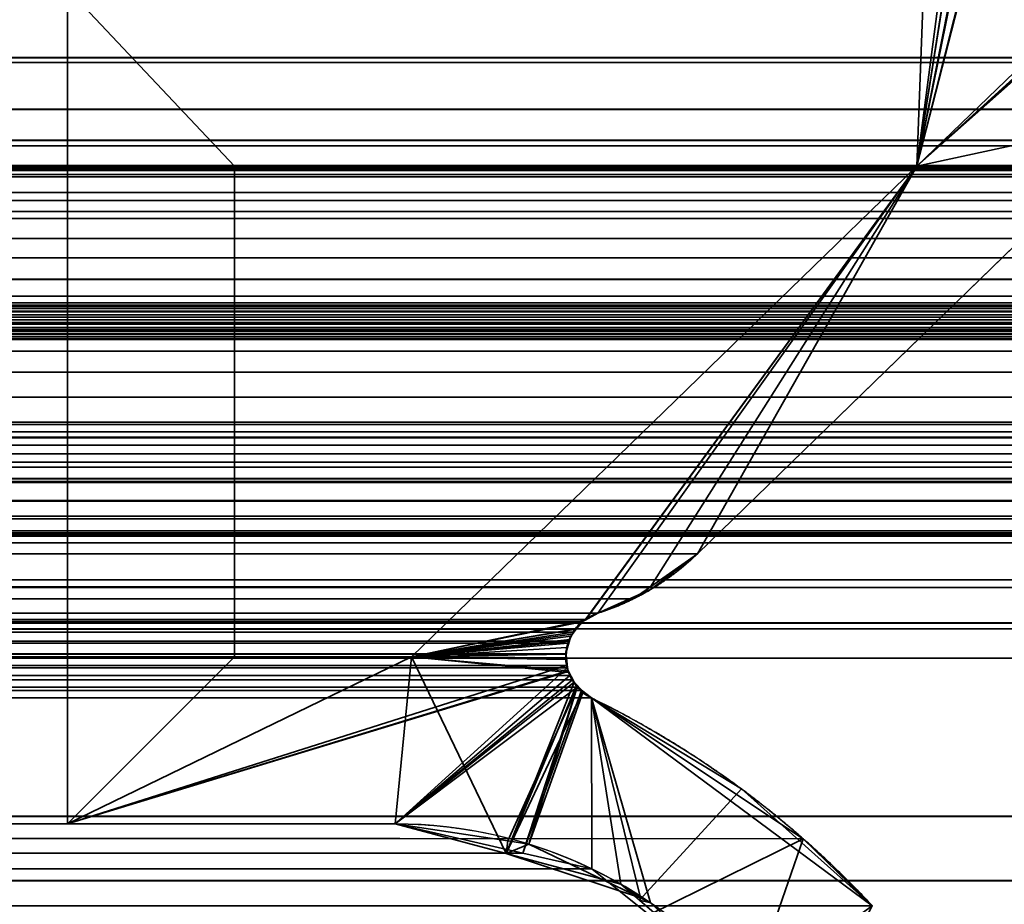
# Model space of a CAD drawing. Header units: millimetres. Extents: x -590 to 3690, y -120 to 127.
# Tile 860 of 903: x 3500.27 to 3504.99, y 0.61 to 4.85. Entities that reach past the tile are written whole.
import ezdxf

# ---------------------------------------------------------------- set-up
doc = ezdxf.new("R2010")
doc.units = ezdxf.units.MM
doc.layers.add('151', color=7, linetype='Continuous', true_color=0xffffff)

# ---------------------------------------------------------------- blocks, each defined once
blk = doc.blocks.new('UG_SURFACE_003')
at = {"layer": '151', "color": 252, "linetype": 'Continuous', "lineweight": 35}
for points in [[(3690.0001, -31.2, 2203.0001), (3690.0001, 108.2, 2203.0001), (2309.9999, 108.2, 2203.0001), (2309.9999, -31.2, 2203.0001)], [(2460, -31.2, 2053), (2460, 108.2, 2053), (3540, 108.2, 2053), (3540, -31.2, 2053)]]:
    blk.add_3dface(points, dxfattribs=at)
blk = doc.blocks.new('UG_SURFACE_170')
at = {"layer": '151', "color": 254, "linetype": 'Continuous', "lineweight": 35}
for points in [[(3524.75, -35, 2033.2501), (3524.75, 111.75, 2033.2501), (2475.25, 111.75, 2033.2501), (2475.25, -35, 2033.2501)], [(3517, 16, 2025.5001), (3517, -33, 2025.5001), (2483, -33, 2025.5001), (2483, 16, 2025.5001)]]:
    blk.add_3dface(points, dxfattribs=at)
blk = doc.blocks.new('UG_SURFACE_200')
at = {"layer": '151', "color": 46, "linetype": 'Continuous', "lineweight": 35}
for points in [[(3506.1944, 5.6182, 2014.6945), (3506.2866, 5.6403, 2014.7865), (3508.5001, 5, 2017), (3504.5679, 4.15, 2013.068)], [(3504.5679, 4.15, 2013.068), (3506.0592, 5.5858, 2014.559), (3506.1944, 5.6182, 2014.6945)], [(3504.9243, 5.5638, 2013.4244), (3505.0163, 5.5858, 2013.5162), (3506.0592, 5.5858, 2014.559), (3504.5679, 4.15, 2013.068)], [(3504.5679, 4.15, 2013.068), (3504.8413, 5.5244, 2013.3412), (3504.879, 5.5529, 2013.3789), (3504.9243, 5.5638, 2013.4244)], [(3504.7748, 5.4607, 2013.2747), (3504.7929, 5.4877, 2013.293), (3504.8413, 5.5244, 2013.3412), (3504.5679, 4.15, 2013.068)], [(3504.7295, 5.3804, 2013.2294), (3504.7431, 5.4141, 2013.2432), (3504.7748, 5.4607, 2013.2747), (3504.5679, 4.15, 2013.068)], [(3504.5679, 4.15, 2013.068), (3504.6, 5, 2013.0999), (3504.7295, 5.3804, 2013.2294)], [(3512.094, 4.6691, 2020.5941), (2488.1036, 5, 2020.3965), (2487.9305, 4.7039, 2020.5696)], [(3512.094, 4.6691, 2020.5941), (3511.8964, 5, 2020.3965), (2488.1036, 5, 2020.3965)], [(2499.5, 1, 2009.0001), (2499.5, 5, 2009.0001), (3500.5, 5, 2009.0001), (3500.5, 1, 2009.0001)], [(3504.5679, 4.15, 2013.068), (3501.3001, 4.15, 2009.8), (3500.5, 5, 2009.0001), (3504.6, 5, 2013.0999)], [(3501.3001, 4.15, 2009.8), (3501.3001, 1.8, 2009.8), (3500.5, 1, 2009.0001), (3500.5, 5, 2009.0001)], [(3505.429, 4.15, 2013.9291), (3504.5679, 4.15, 2013.068), (3508.5001, 5, 2017)], [(2487.9305, 4.7039, 2020.5696), (2487.6981, 4.4215, 2020.8018), (3512.3019, 4.4215, 2020.8018)], [(2487.9305, 4.7039, 2020.5696), (3512.3019, 4.4215, 2020.8018), (3512.094, 4.6691, 2020.5941)], [(2493.3088, 3.4839, 2015.1913), (2489.253, 4.6468, 2019.2468), (3510.747, 4.6468, 2019.2468), (3506.6912, 3.4839, 2015.1913)], [(2489.253, 4.6468, 2019.2468), (2491.8919, 4.15, 2016.608), (3508.1081, 4.15, 2016.608), (3510.747, 4.6468, 2019.2468)], [(2487.6981, 4.4215, 2020.8018), (2487.6521, 4.3691, 2020.8478), (3512.4071, 4.2738, 2020.9072)], [(3512.4071, 4.2738, 2020.9072), (3512.3019, 4.4215, 2020.8018), (2487.6981, 4.4215, 2020.8018)], [(3512.4071, 4.2738, 2020.9072), (2487.6521, 4.3691, 2020.8478), (2487.6106, 4.3108, 2020.8895)], [(2487.6106, 4.3108, 2020.8895), (2487.5946, 4.2737, 2020.9053), (3512.4071, 4.2738, 2020.9072)], [(2487.5247, 4.1095, 2020.9754), (3512.4247, 4.2492, 2020.9246), (3512.4071, 4.2738, 2020.9072)], [(3512.4071, 4.2738, 2020.9072), (2487.5946, 4.2737, 2020.9053), (2487.5247, 4.1095, 2020.9754)], [(2487.5247, 4.1095, 2020.9754), (3512.476, 4.1103, 2020.9761), (3512.4247, 4.2492, 2020.9246)], [(3511.4532, 4.1528, 2019.9533), (2488.4968, 4.1291, 2020.0031), (2488.5468, 4.1528, 2019.9533)], [(3511.4532, 4.1528, 2019.9533), (3511.5032, 4.1291, 2020.0031), (2488.4968, 4.1291, 2020.0031)], [(2488.5468, 4.1528, 2019.9533), (2488.7276, 4.145, 2019.7723), (3511.2724, 4.145, 2019.7723), (3511.4532, 4.1528, 2019.9533)], [(2487.5247, 4.1095, 2020.9754), (2487.5195, 4.0974, 2020.9804), (3512.4798, 4.0997, 2020.9799)], [(3512.4798, 4.0997, 2020.9799), (3512.476, 4.1103, 2020.9761), (2487.5247, 4.1095, 2020.9754)], [(2488.4968, 4.1291, 2020.0031), (3511.5032, 4.1291, 2020.0031), (3511.7249, 4.0243, 2020.225), (2488.2751, 4.0243, 2020.225)], [(2488.9176, 4.1368, 2019.5823), (3511.0824, 4.1368, 2019.5823), (3511.2724, 4.145, 2019.7723), (2488.7276, 4.145, 2019.7723)], [(2488.9176, 4.1368, 2019.5823), (2493.1481, 2.9237, 2015.3518), (3506.8519, 2.9237, 2015.3518), (3511.0824, 4.1368, 2019.5823)], [(3505.429, 4.15, 2013.9291), (3508.1081, 4.15, 2016.608), (2491.8919, 4.15, 2016.608), (2494.571, 4.15, 2013.9291)], [(2494.571, 4.15, 2013.9291), (2496.4821, 2.2939, 2012.018), (3503.5179, 2.2939, 2012.018), (3505.429, 4.15, 2013.9291)], [(3504.5679, 4.15, 2013.068), (2495.4321, 4.15, 2013.068), (2498.6999, 4.15, 2009.8), (3501.3001, 4.15, 2009.8)], [(3504.5679, 4.15, 2013.068), (3502.1482, 1.8, 2010.648), (2497.8518, 1.8, 2010.648), (2495.4321, 4.15, 2013.068)], [(3501.3001, 1.8, 2009.8), (3501.3001, 4.15, 2009.8), (2498.6999, 4.15, 2009.8), (2498.6999, 1.8, 2009.8)], [(3502.9829, 1.9783, 2011.4827), (3502.9666, 1.9696, 2011.4667), (3502.1482, 1.8, 2010.648), (3504.5679, 4.15, 2013.068)], [(3504.5679, 4.15, 2013.068), (3503.0398, 2.009, 2011.5399), (3502.9829, 1.9783, 2011.4827)], [(3503.2923, 2.135, 2011.7924), (3503.2101, 2.0771, 2011.7102), (3503.0398, 2.009, 2011.5399), (3504.5679, 4.15, 2013.068)], [(3504.5679, 4.15, 2013.068), (3505.429, 4.15, 2013.9291), (3503.5179, 2.2939, 2012.018), (3503.2923, 2.135, 2011.7924)], [(2487.5, 3.933, 2020.9999), (3512.5, 3.933, 2020.9999), (3512.4798, 4.0997, 2020.9799)], [(2487.5195, 4.0974, 2020.9804), (2487.5, 3.933, 2020.9999), (3512.4798, 4.0997, 2020.9799)], [(2488.194, 3.986, 2020.3061), (2488.2751, 4.0243, 2020.225), (3511.7249, 4.0243, 2020.225), (3511.806, 3.986, 2020.3061)], [(3511.806, 3.986, 2020.3061), (2488.1175, 3.9, 2020.3824), (2488.194, 3.986, 2020.3061)], [(3511.806, 3.986, 2020.3061), (3511.8825, 3.9, 2020.3824), (2488.1175, 3.9, 2020.3824)], [(2487.5, 3.933, 2020.9999), (2487.5, 3.5278, 2020.9999), (3512.5, 3.5278, 2020.9999), (3512.5, 3.933, 2020.9999)], [(2488.0319, 3.8036, 2020.4682), (2488.1175, 3.9, 2020.3824), (3511.8825, 3.9, 2020.3824), (3511.9681, 3.8036, 2020.4682)], [(3512.0113, 3.711, 2020.5114), (2487.9887, 3.711, 2020.5114), (2488.0319, 3.8036, 2020.4682)], [(3511.9681, 3.8036, 2020.4682), (3512.0113, 3.711, 2020.5114), (2488.0319, 3.8036, 2020.4682)], [(2487.941, 3.6087, 2020.5591), (2487.9887, 3.711, 2020.5114), (3512.0113, 3.711, 2020.5114), (3512.059, 3.6087, 2020.5591)], [(3512.059, 3.6087, 2020.5591), (2487.915, 3.4958, 2020.5851), (2487.941, 3.6087, 2020.5591)], [(3512.059, 3.6087, 2020.5591), (3512.085, 3.4958, 2020.5851), (2487.915, 3.4958, 2020.5851)], [(3512.5, 3.5278, 2020.9999), (2487.5, 3.5278, 2020.9999), (2487.5059, 3.478, 2020.9939)], [(3512.4941, 3.478, 2020.9939), (3512.5, 3.5278, 2020.9999), (2487.5059, 3.478, 2020.9939)], [(3512.085, 3.4958, 2020.5851), (3512.0971, 3.4564, 2020.597), (2487.9029, 3.4564, 2020.597), (2487.915, 3.4958, 2020.5851)], [(2487.5059, 3.478, 2020.9939), (2487.5097, 3.4683, 2020.9901), (3512.4903, 3.4683, 2020.9901), (3512.4941, 3.478, 2020.9939)], [(3512.4741, 3.4272, 2020.9742), (2487.5097, 3.4683, 2020.9901), (2487.5259, 3.4272, 2020.9742)], [(3512.4741, 3.4272, 2020.9742), (3512.4903, 3.4683, 2020.9901), (2487.5097, 3.4683, 2020.9901)], [(2487.8976, 3.439, 2020.6025), (3512.0971, 3.4564, 2020.597), (3512.1024, 3.439, 2020.6025)], [(2487.8976, 3.439, 2020.6025), (2487.9029, 3.4564, 2020.597), (3512.0971, 3.4564, 2020.597)], [(2493.3088, 3.4839, 2015.1913), (3506.6912, 3.4839, 2015.1913), (3506.5997, 3.4521, 2015.0995)], [(3506.5997, 3.4521, 2015.0995), (2493.5601, 3.3566, 2014.94), (2493.3088, 3.4839, 2015.1913)], [(3506.5997, 3.4521, 2015.0995), (3506.4428, 3.3488, 2014.9429), (2493.5601, 3.3566, 2014.94)], [(2487.5259, 3.4272, 2020.9742), (2487.536, 3.414, 2020.9641), (3512.464, 3.414, 2020.9641), (3512.4741, 3.4272, 2020.9742)], [(3512.464, 3.414, 2020.9641), (2487.536, 3.414, 2020.9641), (2487.5643, 3.3771, 2020.9358)], [(3512.4357, 3.3771, 2020.9358), (3512.464, 3.414, 2020.9641), (2487.5643, 3.3771, 2020.9358)], [(2487.8685, 3.3936, 2020.6316), (3512.1262, 3.4019, 2020.6261), (3512.1315, 3.3936, 2020.6316)], [(2487.8685, 3.3936, 2020.6316), (2487.8738, 3.4019, 2020.6261), (3512.1262, 3.4019, 2020.6261)], [(3512.1024, 3.439, 2020.6025), (2487.8738, 3.4019, 2020.6261), (2487.8976, 3.439, 2020.6025)], [(3512.1024, 3.439, 2020.6025), (3512.1262, 3.4019, 2020.6261), (2487.8738, 3.4019, 2020.6261)], [(2487.5643, 3.3771, 2020.9358), (2487.5786, 3.3678, 2020.9212), (3512.4214, 3.3678, 2020.9212), (3512.4357, 3.3771, 2020.9358)], [(3512.3696, 3.3343, 2020.8697), (2487.5786, 3.3678, 2020.9212), (2487.6304, 3.3343, 2020.8697)], [(3512.3696, 3.3343, 2020.8697), (3512.4214, 3.3678, 2020.9212), (2487.5786, 3.3678, 2020.9212)], [(2487.8101, 3.3454, 2020.6897), (3512.1713, 3.3606, 2020.6714), (3512.1899, 3.3454, 2020.6897)], [(2487.8101, 3.3454, 2020.6897), (2487.8287, 3.3606, 2020.6714), (3512.1713, 3.3606, 2020.6714)], [(3512.1315, 3.3936, 2020.6316), (2487.8287, 3.3606, 2020.6714), (2487.8685, 3.3936, 2020.6316)], [(3512.1315, 3.3936, 2020.6316), (3512.1713, 3.3606, 2020.6714), (2487.8287, 3.3606, 2020.6714)], [(2493.6066, 3.333, 2014.8933), (2493.5601, 3.3566, 2014.94), (3506.4428, 3.3488, 2014.9429)], [(2487.6916, 3.3244, 2020.8085), (3512.3084, 3.3244, 2020.8085), (3512.3675, 3.334, 2020.8673), (2487.6325, 3.334, 2020.8673)], [(2487.7086, 3.3216, 2020.7913), (3512.2914, 3.3216, 2020.7913), (3512.3084, 3.3244, 2020.8085), (2487.6916, 3.3244, 2020.8085)], [(3512.2783, 3.3195, 2020.7784), (2487.7086, 3.3216, 2020.7913), (2487.7217, 3.3195, 2020.7784)], [(3512.2783, 3.3195, 2020.7784), (3512.2914, 3.3216, 2020.7913), (2487.7086, 3.3216, 2020.7913)], [(2487.7217, 3.3195, 2020.7784), (3512.2256, 3.3349, 2020.7255), (3512.2783, 3.3195, 2020.7784)], [(2487.7217, 3.3195, 2020.7784), (2487.7744, 3.3349, 2020.7255), (3512.2256, 3.3349, 2020.7255)], [(3512.1899, 3.3454, 2020.6897), (2487.7744, 3.3349, 2020.7255), (2487.8101, 3.3454, 2020.6897)], [(3512.1899, 3.3454, 2020.6897), (3512.2256, 3.3349, 2020.7255), (2487.7744, 3.3349, 2020.7255)], [(2493.6066, 3.333, 2014.8933), (3506.4428, 3.3488, 2014.9429), (3506.3148, 3.2645, 2014.8149)], [(3506.3148, 3.2645, 2014.8149), (2493.7623, 3.1669, 2014.7376), (2493.6066, 3.333, 2014.8933)], [(3506.3148, 3.2645, 2014.8149), (3506.2404, 3.164, 2014.7402), (2493.7623, 3.1669, 2014.7376)], [(2493.7985, 3.1282, 2014.7014), (2493.7623, 3.1669, 2014.7376), (3506.2404, 3.164, 2014.7402)], [(2493.7985, 3.1282, 2014.7014), (3506.2404, 3.164, 2014.7402), (3506.151, 3.0436, 2014.6508)], [(3506.151, 3.0436, 2014.6508), (2493.8977, 2.9269, 2014.6024), (2493.7985, 3.1282, 2014.7014)], [(3506.151, 3.0436, 2014.6508), (3506.1052, 2.9248, 2014.605), (2493.8977, 2.9269, 2014.6024)], [(2493.9053, 2.9111, 2014.5946), (2493.8977, 2.9269, 2014.6024), (3506.1052, 2.9248, 2014.605)], [(3506.8204, 2.9128, 2015.3205), (2493.1481, 2.9237, 2015.3518), (2493.1796, 2.9128, 2015.3205)], [(3506.8204, 2.9128, 2015.3205), (3506.8519, 2.9237, 2015.3518), (2493.1481, 2.9237, 2015.3518)], [(2493.1796, 2.9128, 2015.3205), (3506.7668, 2.8775, 2015.2669), (3506.8204, 2.9128, 2015.3205)], [(2493.1796, 2.9128, 2015.3205), (2493.2332, 2.8775, 2015.2669), (3506.7668, 2.8775, 2015.2669)], [(3506.1052, 2.9248, 2014.605), (2493.948, 2.6979, 2014.5521), (2493.9053, 2.9111, 2014.5946)], [(2493.948, 2.6979, 2014.5521), (3506.1052, 2.9248, 2014.605), (3506.0778, 2.8537, 2014.5776)], [(3506.7232, 2.8487, 2015.223), (2493.2332, 2.8775, 2015.2669), (2493.2768, 2.8487, 2015.223)], [(3506.7232, 2.8487, 2015.223), (3506.7668, 2.8775, 2015.2669), (2493.2332, 2.8775, 2015.2669)], [(2493.2768, 2.8487, 2015.223), (3506.6977, 2.8143, 2015.1975), (3506.7232, 2.8487, 2015.223)], [(2493.2768, 2.8487, 2015.223), (2493.3023, 2.8143, 2015.1975), (3506.6977, 2.8143, 2015.1975)], [(3506.0778, 2.8537, 2014.5776), (2493.9456, 2.6545, 2014.5543), (2493.948, 2.6979, 2014.5521)], [(3506.0778, 2.8537, 2014.5776), (3506.0515, 2.6535, 2014.5516), (2493.9456, 2.6545, 2014.5543)], [(3506.6669, 2.7731, 2015.167), (2493.3023, 2.8143, 2015.1975), (2493.3331, 2.7731, 2015.167)], [(3506.6669, 2.7731, 2015.167), (3506.6977, 2.8143, 2015.1975), (2493.3023, 2.8143, 2015.1975)], [(2493.3331, 2.7731, 2015.167), (3506.6514, 2.7325, 2015.1513), (3506.6669, 2.7731, 2015.167)], [(2493.3331, 2.7731, 2015.167), (2493.3486, 2.7325, 2015.1513), (3506.6514, 2.7325, 2015.1513)], [(3506.6421, 2.7081, 2015.142), (2493.3486, 2.7325, 2015.1513), (2493.3579, 2.7081, 2015.142)], [(3506.6421, 2.7081, 2015.142), (3506.6514, 2.7325, 2015.1513), (2493.3486, 2.7325, 2015.1513)], [(2493.3579, 2.7081, 2015.142), (3506.633, 2.6397, 2015.1331), (3506.6421, 2.7081, 2015.142)], [(2493.3579, 2.7081, 2015.142), (2493.367, 2.6397, 2015.1331), (3506.633, 2.6397, 2015.1331)], [(2493.9365, 2.4764, 2014.5636), (2493.9456, 2.6545, 2014.5543), (3506.0515, 2.6535, 2014.5516)], [(2493.9365, 2.4764, 2014.5636), (3506.0515, 2.6535, 2014.5516), (3506.0496, 2.6387, 2014.5497)], [(3506.6457, 2.5454, 2015.1455), (2493.3677, 2.6346, 2015.1324), (2493.3555, 2.5481, 2015.1443)], [(3506.6445, 2.5481, 2015.1443), (2493.367, 2.6397, 2015.1331), (2493.3677, 2.6346, 2015.1324)], [(3506.6445, 2.5481, 2015.1443), (3506.6323, 2.6346, 2015.1324), (2493.367, 2.6397, 2015.1331)], [(3506.6323, 2.6346, 2015.1324), (3506.633, 2.6397, 2015.1331), (2493.367, 2.6397, 2015.1331)], [(2493.3677, 2.6346, 2015.1324), (3506.6457, 2.5454, 2015.1455), (3506.6445, 2.5481, 2015.1443)], [(2493.9077, 2.3806, 2014.5924), (3506.0496, 2.6387, 2014.5497), (3506.0847, 2.3858, 2014.5848)], [(3506.0496, 2.6387, 2014.5497), (2493.9077, 2.3806, 2014.5924), (2493.9365, 2.4764, 2014.5636)], [(2493.3555, 2.5481, 2015.1443), (2493.3543, 2.5454, 2015.1455), (3506.6457, 2.5454, 2015.1455)], [(3506.6772, 2.4739, 2015.1772), (2493.3543, 2.5454, 2015.1455), (2493.3228, 2.4739, 2015.1772)], [(3506.6772, 2.4739, 2015.1772), (3506.6457, 2.5454, 2015.1455), (2493.3543, 2.5454, 2015.1455)], [(3506.7375, 2.4031, 2015.2373), (2493.3121, 2.4613, 2015.188), (2493.2625, 2.4031, 2015.2373)], [(2493.3228, 2.4739, 2015.1772), (2493.3121, 2.4613, 2015.188), (3506.6879, 2.4613, 2015.188)], [(3506.7375, 2.4031, 2015.2373), (3506.6879, 2.4613, 2015.188), (2493.3121, 2.4613, 2015.188)], [(2493.3228, 2.4739, 2015.1772), (3506.6879, 2.4613, 2015.188), (3506.6772, 2.4739, 2015.1772)], [(2493.1622, 2.3457, 2015.3377), (3506.8378, 2.3457, 2015.3377), (3506.7542, 2.3936, 2015.254), (2493.2458, 2.3936, 2015.254)], [(2493.2625, 2.4031, 2015.2373), (2493.2458, 2.3936, 2015.254), (3506.7542, 2.3936, 2015.254)], [(2493.2625, 2.4031, 2015.2373), (3506.7542, 2.3936, 2015.254), (3506.7375, 2.4031, 2015.2373)], [(2493.8776, 2.2812, 2014.6222), (2493.9077, 2.3806, 2014.5924), (3506.0883, 2.378, 2014.5881)], [(2493.8776, 2.2812, 2014.6222), (3506.0883, 2.378, 2014.5881), (3506.1808, 2.1689, 2014.6806)], [(3506.0847, 2.3858, 2014.5848), (3506.0883, 2.378, 2014.5881), (2493.9077, 2.3806, 2014.5924)], [(2493.1622, 2.3457, 2015.3377), (2487.8831, 0.55, 2020.6168), (3512.1169, 0.55, 2020.6168), (3506.8378, 2.3457, 2015.3377)], [(3506.1808, 2.1689, 2014.6806), (2493.7859, 2.1331, 2014.7142), (2493.8776, 2.2812, 2014.6222)], [(3503.5179, 2.2939, 2012.018), (2496.4821, 2.2939, 2012.018), (2496.6974, 2.1276, 2011.8024)], [(3503.5179, 2.2939, 2012.018), (2496.6974, 2.1276, 2011.8024), (2496.7046, 2.1244, 2011.7955)], [(2496.7046, 2.1244, 2011.7955), (3503.2923, 2.135, 2011.7924), (3503.5179, 2.2939, 2012.018)], [(2493.7401, 2.0594, 2014.76), (2493.7859, 2.1331, 2014.7142), (3506.2122, 2.1319, 2014.7121)], [(2493.7401, 2.0594, 2014.76), (3506.2122, 2.1319, 2014.7121), (3506.3567, 1.962, 2014.8566)], [(3506.1808, 2.1689, 2014.6806), (3506.2122, 2.1319, 2014.7121), (2493.7859, 2.1331, 2014.7142)], [(3503.2101, 2.0771, 2011.7102), (3503.2923, 2.135, 2011.7924), (2496.7046, 2.1244, 2011.7955)], [(2496.7046, 2.1244, 2011.7955), (2496.9602, 2.009, 2011.5399), (3503.0398, 2.009, 2011.5399)], [(3503.0398, 2.009, 2011.5399), (3503.2101, 2.0771, 2011.7102), (2496.7046, 2.1244, 2011.7955)], [(3506.3567, 1.962, 2014.8566), (2493.592, 1.9386, 2014.9081), (2493.7401, 2.0594, 2014.76)], [(3503.0398, 2.009, 2011.5399), (2496.9602, 2.009, 2011.5399), (2497.0171, 1.9784, 2011.4827)], [(2497.0171, 1.9784, 2011.4827), (3502.9829, 1.9783, 2011.4827), (3503.0398, 2.009, 2011.5399)], [(2493.4912, 1.8563, 2015.0087), (2493.592, 1.9386, 2014.9081), (3506.4054, 1.9341, 2014.9055)], [(3506.3567, 1.962, 2014.8566), (3506.4054, 1.9341, 2014.9055), (2493.592, 1.9386, 2014.9081)], [(3502.9666, 1.9696, 2011.4667), (2497.0171, 1.9784, 2011.4827), (2497.0329, 1.97, 2011.4672)], [(3502.9666, 1.9696, 2011.4667), (3502.9829, 1.9783, 2011.4827), (2497.0171, 1.9784, 2011.4827)], [(2497.0329, 1.97, 2011.4672), (3502.934, 1.9329, 2011.4341), (3502.9666, 1.9696, 2011.4667)], [(2497.0329, 1.97, 2011.4672), (2497.0658, 1.9325, 2011.4341), (3502.934, 1.9329, 2011.4341)], [(3502.9666, 1.9696, 2011.4667), (3502.934, 1.9329, 2011.4341), (3502.9213, 1.9186, 2011.4212), (3502.1482, 1.8, 2010.648)], [(2493.4912, 1.8563, 2015.0087), (3506.4054, 1.9341, 2014.9055), (3506.6502, 1.794, 2015.1501)], [(3502.9213, 1.9186, 2011.4212), (3502.934, 1.9329, 2011.4341), (2497.0658, 1.9325, 2011.4341)], [(3502.9213, 1.9186, 2011.4212), (2497.0658, 1.9325, 2011.4341), (2497.0803, 1.9161, 2011.4195)], [(2497.0803, 1.9161, 2011.4195), (3502.9008, 1.875, 2011.4009), (3502.9213, 1.9186, 2011.4212)], [(2497.0803, 1.9161, 2011.4195), (2497.0996, 1.8755, 2011.4005), (3502.9008, 1.875, 2011.4009)], [(3502.1482, 1.8, 2010.648), (3502.9213, 1.9186, 2011.4212), (3502.9008, 1.875, 2011.4009)], [(3506.6502, 1.794, 2015.1501), (2493.3498, 1.794, 2015.1501), (2493.4912, 1.8563, 2015.0087)], [(3502.8963, 1.8649, 2011.3962), (2497.0996, 1.8755, 2011.4005), (2497.1023, 1.87, 2011.3978)], [(3502.8963, 1.8649, 2011.3962), (3502.9008, 1.875, 2011.4009), (2497.0996, 1.8755, 2011.4005)], [(2497.1023, 1.87, 2011.3978), (3502.887, 1.8137, 2011.3869), (3502.8963, 1.8649, 2011.3962)], [(2497.1023, 1.87, 2011.3978), (2497.1128, 1.8196, 2011.3873), (3502.887, 1.8137, 2011.3869)], [(3502.9008, 1.875, 2011.4009), (3502.8963, 1.8649, 2011.3962), (3502.1482, 1.8, 2010.648)], [(3502.1482, 1.8, 2010.648), (3502.8963, 1.8649, 2011.3962), (3502.887, 1.8137, 2011.3869)], [(2491.1249, 1.0371, 2017.3752), (2493.3498, 1.794, 2015.1501), (3506.6502, 1.794, 2015.1501), (3508.8751, 1.0371, 2017.3752)], [(3502.8903, 1.758, 2011.3904), (2497.1125, 1.8139, 2011.3876), (2497.1101, 1.7611, 2011.3897)], [(2497.1128, 1.8196, 2011.3873), (2497.1125, 1.8139, 2011.3876), (3502.887, 1.8137, 2011.3869)], [(3502.8903, 1.758, 2011.3904), (3502.8868, 1.8123, 2011.3866), (2497.1125, 1.8139, 2011.3876)], [(3502.8868, 1.8123, 2011.3866), (3502.887, 1.8137, 2011.3869), (2497.1125, 1.8139, 2011.3876)], [(3501.3001, 1.8, 2009.8), (2498.6999, 1.8, 2009.8), (2497.8518, 1.8, 2010.648), (3502.1482, 1.8, 2010.648)], [(3502.1482, 1.8, 2010.648), (3502.8868, 1.8123, 2011.3866), (3502.8903, 1.758, 2011.3904), (3500.5, 1, 2009.0001)], [(3500.5, 1, 2009.0001), (3501.3001, 1.8, 2009.8), (3502.1482, 1.8, 2010.648)], [(3502.887, 1.8137, 2011.3869), (3502.8868, 1.8123, 2011.3866), (3502.1482, 1.8, 2010.648)], [(3502.9056, 1.71, 2011.4057), (2497.1056, 1.7469, 2011.3943), (2497.0932, 1.7078, 2011.4067)], [(2497.1101, 1.7611, 2011.3897), (2497.1056, 1.7469, 2011.3943), (3502.8939, 1.7467, 2011.394)], [(3502.9056, 1.71, 2011.4057), (3502.8939, 1.7467, 2011.394), (2497.1056, 1.7469, 2011.3943)], [(2497.1101, 1.7611, 2011.3897), (3502.8939, 1.7467, 2011.394), (3502.8903, 1.758, 2011.3904)], [(3502.0697, 1, 2010.5696), (3500.5, 1, 2009.0001), (3502.8903, 1.758, 2011.3904), (3502.8939, 1.7467, 2011.394)], [(3502.8939, 1.7467, 2011.394), (3502.9056, 1.71, 2011.4057), (3502.0697, 1, 2010.5696)], [(2497.0932, 1.7078, 2011.4067), (2497.0813, 1.6892, 2011.4188), (3502.919, 1.6894, 2011.4191)], [(2497.0932, 1.7078, 2011.4067), (3502.919, 1.6894, 2011.4191), (3502.9056, 1.71, 2011.4057)], [(3502.0697, 1, 2010.5696), (3502.9056, 1.71, 2011.4057), (3502.919, 1.6894, 2011.4191)], [(2497.0596, 1.6558, 2011.4405), (2497.0381, 1.6394, 2011.462), (3502.9619, 1.6393, 2011.462)], [(3502.9411, 1.6552, 2011.441), (2497.0813, 1.6892, 2011.4188), (2497.0596, 1.6558, 2011.4405)], [(2497.0596, 1.6558, 2011.4405), (3502.9619, 1.6393, 2011.462), (3502.9411, 1.6552, 2011.441)], [(3502.9411, 1.6552, 2011.441), (3502.919, 1.6894, 2011.4191), (2497.0813, 1.6892, 2011.4188)], [(3502.919, 1.6894, 2011.4191), (3502.9411, 1.6552, 2011.441), (3502.6808, 0.8603, 2011.1809), (3502.0697, 1, 2010.5696)], [(3502.6808, 0.8603, 2011.1809), (3502.9411, 1.6552, 2011.441), (3502.9619, 1.6393, 2011.462)], [(3502.9619, 1.6393, 2011.462), (2497.0381, 1.6394, 2011.462), (2496.9904, 1.603, 2011.5097)], [(2496.9904, 1.603, 2011.5097), (3503.0096, 1.603, 2011.5097), (3502.9619, 1.6393, 2011.462)], [(3502.9619, 1.6393, 2011.462), (3503.0096, 1.603, 2011.5097), (3503.011, 0.7848, 2011.5111), (3502.6808, 0.8603, 2011.1809)], [(2496.9904, 1.603, 2011.5097), (2496.3262, 1.2071, 2012.1739), (3504.0243, 0.9288, 2012.5241)], [(3504.0243, 0.9288, 2012.5241), (3503.0096, 1.603, 2011.5097), (2496.9904, 1.603, 2011.5097)], [(3503.2866, 0.5646, 2011.7865), (3503.011, 0.7848, 2011.5111), (3503.0096, 1.603, 2011.5097), (3504.0243, 0.9288, 2012.5241)], [(2496.3262, 1.2071, 2012.1739), (2495.6446, 0.6071, 2012.8555), (3504.3554, 0.6071, 2012.8555)], [(2496.3262, 1.2071, 2012.1739), (3504.3554, 0.6071, 2012.8555), (3504.0243, 0.9288, 2012.5241)], [(2490.0596, 0.7232, 2018.4405), (3508.8751, 1.0371, 2017.3752), (3509.9201, 0.7283, 2018.4202)], [(2490.0596, 0.7232, 2018.4405), (2491.1249, 1.0371, 2017.3752), (3508.8751, 1.0371, 2017.3752)], [(2497.9303, 1, 2010.5696), (3502.0697, 1, 2010.5696), (3502.6808, 0.8603, 2011.1809), (2497.3192, 0.8603, 2011.1809)], [(3500.5, 1, 2009.0001), (3502.0697, 1, 2010.5696), (2497.9303, 1, 2010.5696), (2499.5, 1, 2009.0001)], [(3504.0243, 0.9288, 2012.5241), (3503.7661, 0.1814, 2012.2659), (3503.2866, 0.5646, 2011.7865)], [(3504.0243, 0.9288, 2012.5241), (3504.3554, 0.6071, 2012.8555), (3504.0252, -0.035, 2012.5251), (3503.7661, 0.1814, 2012.2659)], [(2496.989, 0.7848, 2011.5111), (2497.3192, 0.8603, 2011.1809), (3502.6808, 0.8603, 2011.1809), (3503.011, 0.7848, 2011.5111)], [(3503.2866, 0.5646, 2011.7865), (2496.6998, 0.6052, 2011.8001), (2496.989, 0.7848, 2011.5111)], [(3503.011, 0.7848, 2011.5111), (3503.2866, 0.5646, 2011.7865), (2496.989, 0.7848, 2011.5111)], [(3509.9201, 0.7283, 2018.4202), (2489.0034, 0.5033, 2019.4967), (2490.0596, 0.7232, 2018.4405)], [(3509.9201, 0.7283, 2018.4202), (3510.9966, 0.5033, 2019.4967), (2489.0034, 0.5033, 2019.4967)]]:
    blk.add_3dface(points, dxfattribs=at)
blk = doc.blocks.new('UG_SURFACE_201')
at = {"layer": '151', "color": 46, "linetype": 'Continuous', "lineweight": 35}
for points in [[(3506.217, 5.6224, 2014.7169), (3506.1553, 5.5951, 2014.6554), (3504.5679, 4.15, 2013.068), (3508.5001, 5, 2017)], [(3506.2189, 5.6137, -7), (3506.2289, 5.6154, -7), (3508.5001, 5, -7), (3504.5679, 4.15, -7)], [(3504.5679, 4.15, -7), (3506.0592, 5.5858, -7), (3506.2189, 5.6137, -7)], [(3504.5679, 4.15, 2013.068), (3506.1553, 5.5951, 2014.6554), (3506.0592, 5.5858, 2014.559)], [(3504.9317, 5.568, -7), (3505.0163, 5.5858, -7), (3506.0592, 5.5858, -7), (3504.5679, 4.15, -7)], [(3504.5679, 4.15, 2013.068), (3506.0592, 5.5858, 2014.559), (3505.0163, 5.5858, 2013.5162), (3504.9319, 5.5634, 2013.4318)], [(3504.8482, 5.5273, -7), (3504.8943, 5.5602, -7), (3504.9317, 5.568, -7), (3504.5679, 4.15, -7)], [(3504.5679, 4.15, 2013.068), (3504.9319, 5.5634, 2013.4318), (3504.8656, 5.5458, 2013.3657), (3504.8463, 5.5287, 2013.3462)], [(3504.5679, 4.15, 2013.068), (3504.8463, 5.5287, 2013.3462), (3504.8404, 5.5234, 2013.3402)], [(3504.5679, 4.15, -7), (3504.842, 5.5228, -7), (3504.8482, 5.5273, -7)], [(3504.5679, 4.15, 2013.068), (3504.8404, 5.5234, 2013.3402), (3504.7727, 5.4622, 2013.2728), (3504.7295, 5.3804, 2013.2294)], [(3504.7765, 5.4601, -7), (3504.7929, 5.4876, -7), (3504.842, 5.5228, -7), (3504.5679, 4.15, -7)], [(3504.5679, 4.15, -7), (3504.6, 5, -7), (3504.7295, 5.3804, -7), (3504.7765, 5.4601, -7)], [(3504.7295, 5.3804, 2013.2294), (3504.6, 5, 2013.0999), (3504.5679, 4.15, 2013.068)], [(3504.5679, 4.15, -7), (3501.3001, 4.15, -7), (3500.5, 5, -7), (3504.6, 5, -7)], [(3501.3001, 4.15, -7), (3501.3001, 1.8, -7), (3500.5, 1, -7), (3500.5, 5, -7)], [(3501.3001, 1.8, 2009.8), (3501.3001, 4.15, 2009.8), (3500.5, 5, 2009.0001), (3500.5, 1, 2009.0001)], [(3504.6, 5, 2013.0999), (3500.5, 5, 2009.0001), (3501.3001, 4.15, 2009.8), (3504.5679, 4.15, 2013.068)], [(3500.5, 1, 2009.0001), (3500.5, 5, 2009.0001), (3500.5, 5, -7), (3500.5, 1, -7)], [(3505.429, 4.15, -7), (3504.5679, 4.15, -7), (3508.5001, 5, -7)], [(3508.5001, 5, 2017), (3504.5679, 4.15, 2013.068), (3505.429, 4.15, 2013.9291)], [(3501.3001, 1.8, -7), (3501.3001, 4.15, -7), (3501.3001, 4.15, 2009.8), (3501.3001, 1.8, 2009.8)], [(3504.5679, 4.15, 2013.068), (3501.3001, 4.15, 2009.8), (3501.3001, 4.15, -7), (3504.5679, 4.15, -7)], [(3502.98, 1.9761, -7), (3502.964, 1.9674, -7), (3502.1482, 1.8, -7), (3504.5679, 4.15, -7)], [(3504.5679, 4.15, 2013.068), (3502.1482, 1.8, 2010.648), (3502.9719, 1.9736, 2011.4717), (3502.979, 1.9773, 2011.4789)], [(3504.5679, 4.15, -7), (3502.1482, 1.8, -7), (3502.1482, 1.8, 2010.648), (3504.5679, 4.15, 2013.068)], [(3502.979, 1.9773, 2011.4789), (3503.0398, 2.009, 2011.5399), (3504.5679, 4.15, 2013.068)], [(3504.5679, 4.15, -7), (3503.0398, 2.009, -7), (3502.98, 1.9761, -7)], [(3503.5179, 2.2939, -7), (3503.2957, 2.1235, -7), (3503.0398, 2.009, -7), (3504.5679, 4.15, -7)], [(3504.5679, 4.15, 2013.068), (3503.0398, 2.009, 2011.5399), (3503.2957, 2.1235, 2011.7955), (3503.5179, 2.2939, 2012.018)], [(3505.429, 4.15, 2013.9291), (3503.5179, 2.2939, 2012.018), (3503.5179, 2.2939, -7), (3505.429, 4.15, -7)], [(3504.5679, 4.15, -7), (3505.429, 4.15, -7), (3503.5179, 2.2939, -7)], [(3503.5179, 2.2939, 2012.018), (3505.429, 4.15, 2013.9291), (3504.5679, 4.15, 2013.068)], [(3503.2957, 2.1235, -7), (3503.5179, 2.2939, -7), (3503.5179, 2.2939, 2012.018), (3503.2957, 2.1235, 2011.7955)], [(3503.2957, 2.1235, 2011.7955), (3503.0398, 2.009, 2011.5399), (3503.0398, 2.009, -7), (3503.2957, 2.1235, -7)], [(3503.0398, 2.009, -7), (3503.0398, 2.009, 2011.5399), (3502.979, 1.9773, 2011.4789)], [(3502.979, 1.9773, 2011.4789), (3502.98, 1.9761, -7), (3503.0398, 2.009, -7)], [(3502.9359, 1.9324, 2011.436), (3502.9719, 1.9736, 2011.4717), (3502.1482, 1.8, 2010.648)], [(3502.1482, 1.8, -7), (3502.964, 1.9674, -7), (3502.9371, 1.9335, -7)], [(3502.9719, 1.9736, 2011.4717), (3502.9359, 1.9324, 2011.436), (3502.9371, 1.9335, -7)], [(3502.9719, 1.9736, 2011.4717), (3502.9371, 1.9335, -7), (3502.964, 1.9674, -7)], [(3502.9719, 1.9736, 2011.4717), (3502.964, 1.9674, -7), (3502.98, 1.9761, -7)], [(3502.98, 1.9761, -7), (3502.979, 1.9773, 2011.4789), (3502.9719, 1.9736, 2011.4717)], [(3502.9371, 1.9335, -7), (3502.9104, 1.8996, -7), (3502.1482, 1.8, -7)], [(3502.1482, 1.8, 2010.648), (3502.9149, 1.9081, 2011.415), (3502.9359, 1.9324, 2011.436)], [(3502.9049, 1.8818, 2011.405), (3502.9149, 1.9081, 2011.415), (3502.1482, 1.8, 2010.648)], [(3502.1482, 1.8, -7), (3502.9104, 1.8996, -7), (3502.9056, 1.8826, -7)], [(3502.9149, 1.9081, 2011.415), (3502.9049, 1.8818, 2011.405), (3502.9056, 1.8826, -7)], [(3502.9149, 1.9081, 2011.415), (3502.9056, 1.8826, -7), (3502.9104, 1.8996, -7)], [(3502.9104, 1.8996, -7), (3502.9371, 1.9335, -7), (3502.9359, 1.9324, 2011.436)], [(3502.9104, 1.8996, -7), (3502.9359, 1.9324, 2011.436), (3502.9149, 1.9081, 2011.415)], [(3502.9056, 1.8826, -7), (3502.8889, 1.8231, -7), (3502.887, 1.8163, -7), (3502.1482, 1.8, -7)], [(3502.1482, 1.8, 2010.648), (3502.8911, 1.8454, 2011.3912), (3502.9049, 1.8818, 2011.405)], [(3502.8872, 1.7944, 2011.3873), (3502.8894, 1.8231, 2011.3895), (3502.8911, 1.8454, 2011.3912), (3502.1482, 1.8, 2010.648)], [(3502.8911, 1.8454, 2011.3912), (3502.8889, 1.8231, -7), (3502.9056, 1.8826, -7)], [(3502.8911, 1.8454, 2011.3912), (3502.8894, 1.8231, 2011.3895), (3502.8889, 1.8231, -7)], [(3502.9056, 1.8826, -7), (3502.9049, 1.8818, 2011.405), (3502.8911, 1.8454, 2011.3912)], [(3502.8896, 1.795, -7), (3502.8973, 1.7329, -7), (3500.5, 1, -7), (3502.1482, 1.8, -7)], [(3500.5, 1, -7), (3501.3001, 1.8, -7), (3502.1482, 1.8, -7)], [(3502.1482, 1.8, 2010.648), (3501.3001, 1.8, 2009.8), (3500.5, 1, 2009.0001), (3502.0697, 1, 2010.5696)], [(3501.3001, 1.8, 2009.8), (3502.1482, 1.8, 2010.648), (3502.1482, 1.8, -7), (3501.3001, 1.8, -7)], [(3502.0697, 1, 2010.5696), (3502.6016, 0.8578, 2011.1015), (3502.1482, 1.8, 2010.648)], [(3502.1482, 1.8, -7), (3502.887, 1.8163, -7), (3502.8896, 1.795, -7)], [(3502.1482, 1.8, 2010.648), (3502.8868, 1.7869, 2011.3866), (3502.8872, 1.7944, 2011.3873)], [(3502.1482, 1.8, 2010.648), (3502.8999, 1.7244, 2011.3997), (3502.898, 1.7332, 2011.3978)], [(3502.898, 1.7332, 2011.3978), (3502.8868, 1.7869, 2011.3866), (3502.1482, 1.8, 2010.648)], [(3502.9261, 1.6785, 2011.4262), (3502.8999, 1.7244, 2011.3997), (3502.1482, 1.8, 2010.648), (3502.6016, 0.8578, 2011.1015)], [(3502.8896, 1.795, -7), (3502.8872, 1.7944, 2011.3873), (3502.8868, 1.7869, 2011.3866)], [(3502.8868, 1.7869, 2011.3866), (3502.8973, 1.7329, -7), (3502.8896, 1.795, -7)], [(3502.887, 1.8163, -7), (3502.8894, 1.8231, 2011.3895), (3502.8872, 1.7944, 2011.3873)], [(3502.887, 1.8163, -7), (3502.8889, 1.8231, -7), (3502.8894, 1.8231, 2011.3895)], [(3502.8872, 1.7944, 2011.3873), (3502.8896, 1.795, -7), (3502.887, 1.8163, -7)], [(3502.8868, 1.7869, 2011.3866), (3502.898, 1.7332, 2011.3978), (3502.8973, 1.7329, -7)], [(3502.8973, 1.7329, -7), (3502.8977, 1.7304, -7), (3500.5, 1, -7)], [(3502.0697, 1, -7), (3500.5, 1, -7), (3502.8977, 1.7304, -7), (3502.9275, 1.6783, -7)], [(3502.8977, 1.7304, -7), (3502.8973, 1.7329, -7), (3502.898, 1.7332, 2011.3978)], [(3502.9275, 1.6783, -7), (3502.8977, 1.7304, -7), (3502.898, 1.7332, 2011.3978)], [(3502.898, 1.7332, 2011.3978), (3502.8999, 1.7244, 2011.3997), (3502.9275, 1.6783, -7)], [(3502.8999, 1.7244, 2011.3997), (3502.9261, 1.6785, 2011.4262), (3502.9275, 1.6783, -7)], [(3502.9275, 1.6783, -7), (3502.9409, 1.6554, -7), (3502.0697, 1, -7)], [(3502.6095, 0.9185, -7), (3502.0697, 1, -7), (3502.9409, 1.6554, -7)], [(3502.6016, 0.8578, 2011.1015), (3502.9366, 1.6603, 2011.4367), (3502.9261, 1.6785, 2011.4262)], [(3502.9688, 1.635, 2011.4689), (3502.9366, 1.6603, 2011.4367), (3502.6016, 0.8578, 2011.1015)], [(3502.9409, 1.6554, -7), (3502.7094, 0.9034, -7), (3502.6095, 0.9185, -7)], [(3502.7094, 0.9034, -7), (3502.9409, 1.6554, -7), (3502.9695, 1.6335, -7)], [(3502.9695, 1.6335, -7), (3502.9409, 1.6554, -7), (3502.9261, 1.6785, 2011.4262)], [(3502.9261, 1.6785, 2011.4262), (3502.9366, 1.6603, 2011.4367), (3502.9695, 1.6335, -7)], [(3502.9409, 1.6554, -7), (3502.9275, 1.6783, -7), (3502.9261, 1.6785, 2011.4262)], [(3502.9366, 1.6603, 2011.4367), (3502.9688, 1.635, 2011.4689), (3502.9695, 1.6335, -7)], [(3502.6016, 0.8578, 2011.1015), (3503.1507, 0.711, 2011.6508), (3503.0096, 1.603, 2011.5097), (3502.9688, 1.635, 2011.4689)], [(3502.9695, 1.6335, -7), (3503.0096, 1.603, -7), (3503.2449, 0.645, -7), (3502.7094, 0.9034, -7)], [(3503.0096, 1.603, -7), (3502.9695, 1.6335, -7), (3502.9688, 1.635, 2011.4689)], [(3502.9688, 1.635, 2011.4689), (3503.0096, 1.603, 2011.5097), (3503.0096, 1.603, -7)], [(3504.3554, 0.6071, -7), (3503.0096, 1.603, -7), (3503.0096, 1.603, 2011.5097)], [(3503.0096, 1.603, 2011.5097), (3503.7286, 1.1672, 2012.2285), (3504.3554, 0.6071, -7)], [(3503.0096, 1.603, -7), (3503.2923, 0.6222, -7), (3503.2449, 0.645, -7)], [(3503.7661, 0.1814, -7), (3503.2923, 0.6222, -7), (3503.0096, 1.603, -7), (3504.3554, 0.6071, -7)], [(3503.7286, 1.1672, 2012.2285), (3503.0096, 1.603, 2011.5097), (3503.1507, 0.711, 2011.6508), (3503.2403, 0.6339, 2011.7404)], [(3504.3554, 0.6071, 2012.8555), (3503.7286, 1.1672, 2012.2285), (3503.2403, 0.6339, 2011.7404), (3503.7661, 0.1814, 2012.2659)], [(3503.7286, 1.1672, 2012.2285), (3504.3554, 0.6071, 2012.8555), (3504.3554, 0.6071, -7)], [(3500.5, 1, 2009.0001), (3500.5, 1, -7), (3502.0697, 1, -7), (3502.0697, 1, 2010.5696)], [(3502.6095, 0.9185, -7), (3502.6016, 0.8578, 2011.1015), (3502.0697, 1, 2010.5696)], [(3502.0697, 1, 2010.5696), (3502.0697, 1, -7), (3502.6095, 0.9185, -7)], [(3502.6016, 0.8578, 2011.1015), (3502.6095, 0.9185, -7), (3502.7094, 0.9034, -7)], [(3502.6016, 0.8578, 2011.1015), (3502.7094, 0.9034, -7), (3503.2449, 0.645, -7)], [(3503.2449, 0.645, -7), (3503.1507, 0.711, 2011.6508), (3502.6016, 0.8578, 2011.1015)], [(3503.2449, 0.645, -7), (3503.2403, 0.6339, 2011.7404), (3503.1507, 0.711, 2011.6508)], [(3503.2403, 0.6339, 2011.7404), (3503.2449, 0.645, -7), (3503.2923, 0.6222, -7)], [(3503.7661, 0.1814, -7), (3503.7661, 0.1814, 2012.2659), (3503.2403, 0.6339, 2011.7404)], [(3503.2403, 0.6339, 2011.7404), (3503.2923, 0.6222, -7), (3503.7661, 0.1814, -7)]]:
    blk.add_3dface(points, dxfattribs=at)
blk = doc.blocks.new('UG_SURFACE_208')
at = {"layer": '151', "color": 14, "linetype": 'Continuous', "lineweight": 35}
for points in [[(3516.7999, -35, 2025.3), (3516.7999, 14, 2025.3), (2483.2001, 14, 2025.3), (2483.2001, -35, 2025.3)], [(3512.7499, 11.25, 2021.25), (3512.7499, -47, 2021.25), (2487.2501, -47, 2021.25), (2487.2501, 11.25, 2021.25)]]:
    blk.add_3dface(points, dxfattribs=at)
blk = doc.blocks.new('UG_SURFACE_209')
at = {"layer": '151', "color": 7, "linetype": 'Continuous', "lineweight": 35}
for points in [[(2487.2501, 11, 2021.25), (2487.2501, -47, 2021.25), (3512.7499, -47, 2021.25), (3512.7499, 11, 2021.25)], [(3512.5, 11, 2020.9999), (3512.5, -47, 2020.9999), (2487.5, -47, 2020.9999), (2487.5, 11, 2020.9999)]]:
    blk.add_3dface(points, dxfattribs=at)

msp = doc.modelspace()

# ---------------------------------------------------------------- linework, layer by layer
at = {"layer": '151', "color": 252, "linetype": 'Continuous', "lineweight": -3, "true_color": 0x939598}
for p, q in [((3500.5, 1, -7), (3500.5, 5, -7)), ((3500.5, 1, 2009), (3500.5, 5, 2009)), ((3500.5, 1, 2009), (3500.5, 5, 2009)), ((2489.2531, 4.6468, 2019.2469), (3510.7469, 4.6468, 2019.2469)), ((3512.3018, 4.4215, 2020.8018), (2487.6982, 4.4215, 2020.8018)), ((3511.0823, 4.1368, 2019.5823), (2488.9177, 4.1368, 2019.5823)), ((2491.8919, 4.15, 2016.6081), (3508.1081, 4.15, 2016.6081)), ((2494.5709, 4.15, 2013.9291), (3505.4291, 4.15, 2013.9291)), ((2495.4321, 4.15, 2013.0679), (3504.5679, 4.15, 2013.0679)), ((2498.7, 4.15, 2009.8), (3501.3, 4.15, 2009.8)), ((3501.3, 4.15, 2009.8), (3501.3, 4.15, -7)), ((3504.5679, 4.15, 2013.0679), (3501.3, 4.15, 2009.8)), ((3501.3, 4.15, 2009.8), (3504.5679, 4.15, 2013.0679)), ((3501.3, 1.8, -7), (3501.3, 4.15, -7)), ((3501.3, 4.15, -7), (3504.5679, 4.15, -7)), ((3501.3, 4.15, 2009.8), (3501.3, 1.8, 2009.8)), ((3501.3, 4.15, 2009.8), (3501.3, 1.8, 2009.8)), ((3504.5679, 4.15, -7), (3502.1481, 1.8, -7)), ((3502.1481, 1.8, 2010.6481), (3504.5679, 4.15, 2013.0679)), ((3502.1481, 1.8, 2010.6481), (3504.5679, 4.15, 2013.0679)), ((3503.5179, 2.2939, 2012.0179), (3505.4291, 4.15, 2013.9291)), ((3503.5179, 2.2939, 2012.0179), (3505.4291, 4.15, 2013.9291)), ((3505.4291, 4.15, -7), (3503.5179, 2.2939, -7)), ((3504.5679, 4.15, 2013.0679), (3504.5679, 4.15, -7)), ((3512.5, 3.933, 2021), (2487.5, 3.933, 2021)), ((3512.5, 3.5278, 2021), (2487.5, 3.5278, 2021)), ((3512.0851, 3.4958, 2020.5851), (2487.9149, 3.4958, 2020.5851)), ((2493.3088, 3.4839, 2015.1912), (3506.6912, 3.4839, 2015.1912)), ((3506.8518, 2.9237, 2015.3518), (2493.1482, 2.9237, 2015.3518)), ((3506.8378, 2.3457, 2015.3378), (2493.1622, 2.3457, 2015.3378)), ((2496.4821, 2.2939, 2012.0179), (3503.5179, 2.2939, 2012.0179)), ((3503.5179, 2.2939, 2012.0179), (3503.5179, 2.2939, -7)), ((2496.9602, 2.009, 2011.5398), (3503.0398, 2.009, 2011.5398)), ((3503.0398, 2.009, 2011.5398), (3503.0398, 2.009, -7)), ((2493.3499, 1.794, 2015.1501), (3506.6501, 1.794, 2015.1501)), ((2497.8519, 1.8, 2010.6481), (3502.1481, 1.8, 2010.6481)), ((2498.7, 1.8, 2009.8), (3501.3, 1.8, 2009.8)), ((3501.3, 1.8, 2009.8), (3502.1481, 1.8, 2010.6481)), ((3501.3, 1.8, 2009.8), (3501.3, 1.8, -7)), ((3502.1481, 1.8, -7), (3501.3, 1.8, -7)), ((3502.1481, 1.8, 2010.6481), (3501.3, 1.8, 2009.8)), ((3502.1481, 1.8, 2010.6481), (3502.1481, 1.8, -7)), ((2496.9904, 1.603, 2011.5096), (3503.0096, 1.603, 2011.5096)), ((3503.0096, 1.603, 2011.5096), (3503.0096, 1.603, -7)), ((2491.1248, 1.0371, 2017.3752), (3508.8752, 1.0371, 2017.3752)), ((3502.0696, 1, 2010.5696), (2497.9304, 1, 2010.5696)), ((3500.5, 1, 2009), (2499.5, 1, 2009)), ((3500.5, 1, 2009), (3502.0696, 1, 2010.5696)), ((3502.0696, 1, -7), (3500.5, 1, -7)), ((3500.5, 1, -7), (3500.5, 1, 2009)), ((3502.0696, 1, 2010.5696), (3500.5, 1, 2009)), ((3502.0696, 1, -7), (3502.0696, 1, 2010.5696))]:
    msp.add_line(p, q, dxfattribs=at)
at = {"layer": '151', "color": 252, "linetype": 'Continuous', "lineweight": -3, "true_color": 0x939598, "extrusion": (0, 0, -1)}
for centre, radius, start, end in [((-3502.6796, 3.1572, 7), 1.2034, 225.8388, 252.5783), ((-3501.0105, -2.5061, 7), 4.5696, 115.9437, 137.0563)]:
    msp.add_arc(centre, radius, start, end, dxfattribs=at)
at = {"layer": '151', "color": 252, "linetype": 'Continuous', "lineweight": -3, "true_color": 0x939598}
for centre, radius, start, end in [((3503.1054, 1.8, -7), 0.2191, 107.4217, 244.0563), ((3502.0696, -1.167, -7), 2.167, 38.4798, 90)]:
    msp.add_arc(centre, radius, start, end, dxfattribs=at)
for points, knots in [([(3503.5179, 2.2939, 2012.0179), (3503.499, 2.2755, 2011.999), (3503.4796, 2.2579, 2011.9796), (3503.4402, 2.2244, 2011.9402), (3503.4202, 2.2084, 2011.9202), (3503.3796, 2.1781, 2011.8796), (3503.3589, 2.1637, 2011.8589), (3503.2963, 2.1227, 2011.7963), (3503.2535, 2.0984, 2011.7535), (3503.1544, 2.0497, 2011.6544), (3503.0974, 2.0271, 2011.5974), (3503.0398, 2.009, 2011.5398)], [0, 0, 0, 0, 0.132067, 0.132067, 0.264123, 0.264123, 0.396169, 0.396169, 0.660741, 0.660741, 1, 1, 1, 1]), ([(3503.0398, 2.009, 2011.5398), (3503.0144, 2.0011, 2011.5144), (3502.9893, 1.988, 2011.4893), (3502.95, 1.9559, 2011.45), (3502.9343, 1.9388, 2011.4343), (3502.911, 1.9028, 2011.411), (3502.9023, 1.8846, 2011.4023), (3502.891, 1.8483, 2011.391), (3502.8877, 1.8303, 2011.3877), (3502.8857, 1.7942, 2011.3857), (3502.887, 1.7755, 2011.387), (3502.8937, 1.7411, 2011.3937), (3502.899, 1.7248, 2011.399), (3502.9151, 1.6892, 2011.4151), (3502.9274, 1.6707, 2011.4274), (3502.9613, 1.6322, 2011.4613), (3502.985, 1.6149, 2011.485), (3503.0096, 1.603, 2011.5096)], [0, 0, 0, 0, 0.183978, 0.183978, 0.319936, 0.319936, 0.426471, 0.426471, 0.516425, 0.516425, 0.606639, 0.606639, 0.693513, 0.693513, 0.816567, 0.816567, 1, 1, 1, 1]), ([(3503.0096, 1.603, 2011.5096), (3503.1103, 1.554, 2011.6103), (3503.21, 1.5009, 2011.71), (3503.4324, 1.3715, 2011.9324), (3503.5544, 1.2927, 2012.0544), (3503.7933, 1.1214, 2012.2933), (3503.9104, 1.0287, 2012.4104), (3504.138, 0.8289, 2012.638), (3504.2488, 0.7217, 2012.7488), (3504.3555, 0.6071, 2012.8555)], [0, 0, 0, 0, 0.209456, 0.209456, 0.472899, 0.472899, 0.736406, 0.736406, 1, 1, 1, 1]), ([(3502.0696, 1, 2010.5696), (3502.2339, 1, 2010.7339), (3502.3987, 0.9813, 2010.8987), (3502.7134, 0.9081, 2011.2134), (3502.8646, 0.8555, 2011.3646), (3503.146, 0.7198, 2011.646), (3503.2778, 0.6389, 2011.7778), (3503.5321, 0.4405, 2012.0321), (3503.6555, 0.3204, 2012.1555), (3503.766, 0.1814, 2012.266)], [0, 0, 0, 0, 0.269389, 0.269389, 0.523121, 0.523121, 0.756972, 0.756972, 1, 1, 1, 1])]:
    msp.add_open_spline(points, degree=3, knots=knots, dxfattribs=at)
for points, weights in [([(3503.0398, 2.009, 2011.5398), (3503.1744, 2.0513, 2011.6744), (3503.3012, 2.114, 2011.8012), (3503.4167, 2.1957, 2011.9167), (3503.5179, 2.2939, 2012.0179)], [1, 0.986449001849, 0.981932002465, 0.986449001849, 1]), ([(3504.3555, 0.6071, 2012.8555), (3504.0679, 0.9161, 2012.5679), (3503.7441, 1.1882, 2012.2441), (3503.3892, 1.4183, 2011.8892), (3503.0096, 1.603, 2011.5096)], [1, 0.991537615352, 0.988716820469, 0.991537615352, 1]), ([(3502.0696, 1, 2010.5696), (3502.5651, 1, 2011.0651), (3503.0448, 0.8539, 2011.5448), (3503.4577, 0.5693, 2011.9577), (3503.766, 0.1814, 2012.266)], [1, 0.950310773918, 0.933747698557, 0.950310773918, 1])]:
    msp.add_rational_spline(points, weights, degree=4, dxfattribs=at)
msp.add_rational_spline([(3503.0096, 1.603, 2011.5096), (3502.9543, 1.6299, 2011.4543), (3502.9005, 1.6822, 2011.4005), (3502.8824, 1.7549, 2011.3824), (3502.8915, 1.8776, 2011.3915), (3502.9202, 1.9469, 2011.4202), (3502.9812, 1.9906, 2011.4812), (3503.0398, 2.009, 2011.5398)], [1, 1, 0.980159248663, 1, 1, 0.980159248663, 1, 1], degree=4, knots=[0, 0, 0, 0, 0, 0.5, 0.5, 0.5, 1, 1, 1, 1, 1], dxfattribs=at)

# ---------------------------------------------------------------- block references
for name in ['UG_SURFACE_170', 'UG_SURFACE_003', 'UG_SURFACE_208', 'UG_SURFACE_200', 'UG_SURFACE_201', 'UG_SURFACE_209']:
    msp.add_blockref(name, (0, 0), dxfattribs=at)

doc.saveas('drawing.dxf')
